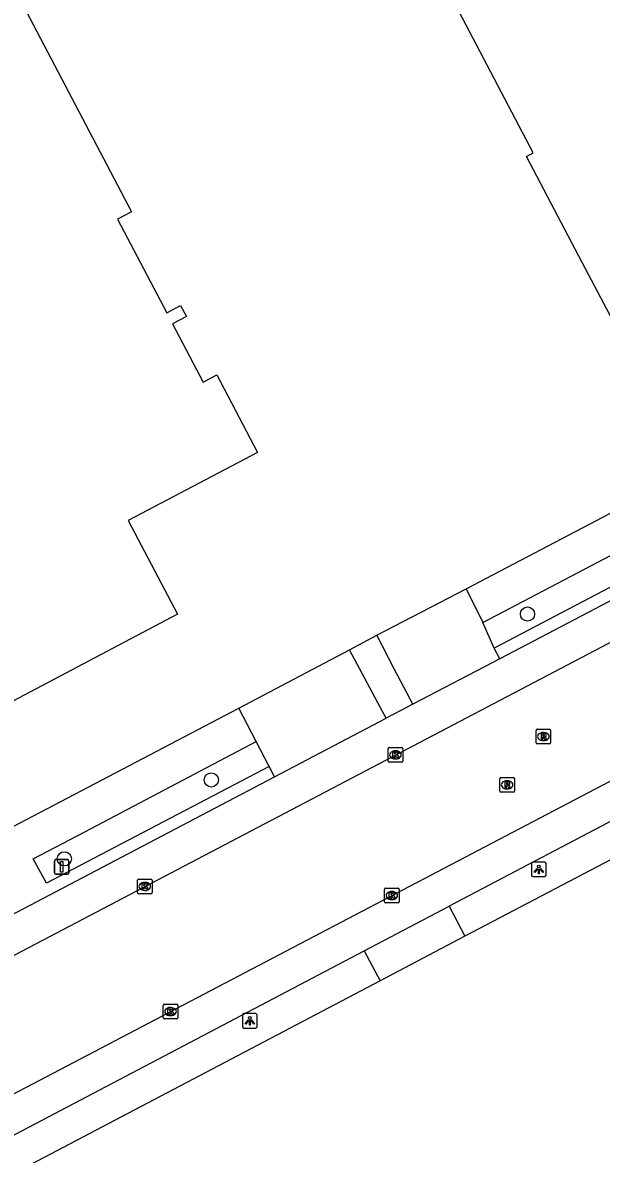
# Model space of a CAD drawing. Extents: x 157692 to 159670, y 381454 to 383289.
# Drawn here: x 158377.6 to 158417.5, y 381859.1 to 381937.1 of the extents above; entities that cross this region are included whole.
import ezdxf

# ---------------------------------------------------------------- set-up
doc = ezdxf.new("R2010")
doc.units = 0
for name, color, linetype in [('IMGEO_Boom', 7, 'Continuous'), ('IMGEO_Kolk', 7, 'Continuous'), ('IMGEO_Lichtpunt', 7, 'Continuous'), ('IMGEO_Pand', 7, 'Continuous'), ('IMGEO_Rijbaan_lokaal_gesloten', 7, 'Continuous'), ('IMGEO_Rijbaan_lokaal_open', 7, 'Continuous'), ('IMGEO_Rioolput', 7, 'Continuous'), ('IMGEO_Verkeersbordpaal', 7, 'Continuous'), ('IMGEO_Voetpad_open', 7, 'Continuous')]:
    doc.layers.add(name, color=color, linetype=linetype)

msp = doc.modelspace()

# ---------------------------------------------------------------- linework, layer by layer
at = {"layer": 'IMGEO_Boom'}
for centre in [(158412.378, 381896.328), (158390.581, 381884.897), (158380.454, 381879.463)]:
    msp.add_circle(centre, 0.489, dxfattribs=at)
at = {"layer": 'IMGEO_Kolk'}
for p, q in [((158402.777, 381886.197), (158402.777, 381887.049)), ((158402.852, 381887.123), (158403.704, 381887.123)), ((158403.265, 381886.903), (158403.29, 381886.903)), ((158403.778, 381887.049), (158403.778, 381886.197)), ((158403.704, 381886.123), (158402.852, 381886.123)), ((158403.288, 381886.343), (158403.263, 381886.343)), ((158385.497, 381877.136), (158385.497, 381877.988)), ((158385.572, 381878.062), (158386.424, 381878.062)), ((158386.498, 381877.988), (158386.498, 381877.136)), ((158386.008, 381877.282), (158385.983, 381877.282)), ((158385.985, 381877.842), (158386.01, 381877.842)), ((158402.527, 381876.506), (158402.527, 381877.358)), ((158402.602, 381877.432), (158403.454, 381877.432)), ((158403.015, 381877.212), (158403.04, 381877.212)), ((158403.528, 381877.358), (158403.528, 381876.506)), ((158386.424, 381877.062), (158385.572, 381877.062)), ((158403.454, 381876.432), (158402.602, 381876.432)), ((158403.038, 381876.652), (158403.013, 381876.652)), ((158387.276, 381868.513), (158387.276, 381869.365)), ((158387.351, 381869.439), (158388.203, 381869.439)), ((158388.277, 381869.365), (158388.277, 381868.513)), ((158387.787, 381868.659), (158387.762, 381868.659)), ((158387.764, 381869.219), (158387.789, 381869.219)), ((158388.203, 381868.439), (158387.351, 381868.439))]:
    msp.add_line(p, q, dxfattribs=at)
for points in [[(158402.777, 381886.197), (158402.777, 381887.049)], [(158402.852, 381887.123), (158403.704, 381887.123)], [(158403.098, 381886.823), (158403.221, 381886.823), (158403.221, 381886.672), (158403.351, 381886.823), (158403.515, 381886.823), (158403.369, 381886.672), (158403.522, 381886.423), (158403.37, 381886.423), (158403.285, 381886.587), (158403.221, 381886.52), (158403.221, 381886.423), (158403.098, 381886.423), (158403.098, 381886.823)], [(158403.778, 381887.049), (158403.778, 381886.197)], [(158403.704, 381886.123), (158402.852, 381886.123)], [(158385.497, 381877.136), (158385.497, 381877.988)], [(158385.572, 381878.062), (158386.424, 381878.062)], [(158386.498, 381877.988), (158386.498, 381877.136)], [(158385.818, 381877.762), (158385.941, 381877.762), (158385.941, 381877.611), (158386.071, 381877.762), (158386.235, 381877.762), (158386.089, 381877.611), (158386.242, 381877.362), (158386.09, 381877.362), (158386.005, 381877.526), (158385.941, 381877.459), (158385.941, 381877.362), (158385.818, 381877.362), (158385.818, 381877.762)], [(158402.527, 381876.506), (158402.527, 381877.358)], [(158402.602, 381877.432), (158403.454, 381877.432)], [(158402.848, 381877.132), (158402.971, 381877.132), (158402.971, 381876.981), (158403.101, 381877.132), (158403.265, 381877.132), (158403.119, 381876.981), (158403.272, 381876.732), (158403.12, 381876.732), (158403.035, 381876.896), (158402.971, 381876.829), (158402.971, 381876.732), (158402.848, 381876.732), (158402.848, 381877.132)], [(158403.528, 381877.358), (158403.528, 381876.506)], [(158386.424, 381877.062), (158385.572, 381877.062)], [(158403.454, 381876.432), (158402.602, 381876.432)], [(158387.276, 381868.513), (158387.276, 381869.365)], [(158387.351, 381869.439), (158388.203, 381869.439)], [(158388.277, 381869.365), (158388.277, 381868.513)], [(158387.597, 381869.139), (158387.72, 381869.139), (158387.72, 381868.988), (158387.85, 381869.139), (158388.014, 381869.139), (158387.868, 381868.988), (158388.021, 381868.739), (158387.869, 381868.739), (158387.784, 381868.903), (158387.72, 381868.836), (158387.72, 381868.739), (158387.597, 381868.739), (158387.597, 381869.139)], [(158388.203, 381868.439), (158387.351, 381868.439)]]:
    msp.add_lwpolyline(points, dxfattribs=at)
for centre, start, end in [((158402.854, 381887.047), 91.55205, 178.44795), ((158402.854, 381887.047), 91.55205, 178.44795), ((158403.702, 381887.047), 1.55205, 88.44795), ((158403.702, 381887.047), 1.55205, 88.44795), ((158402.854, 381886.199), 181.55205, 268.44795), ((158402.854, 381886.199), 181.55205, 268.44795), ((158403.702, 381886.199), 271.55205, 358.44795), ((158403.702, 381886.199), 271.55205, 358.44795), ((158385.574, 381877.986), 91.55205, 178.44795), ((158385.574, 381877.986), 91.55205, 178.44795), ((158386.422, 381877.986), 1.55205, 88.44795), ((158386.422, 381877.986), 1.55205, 88.44795), ((158385.574, 381877.138), 181.55205, 268.44795), ((158385.574, 381877.138), 181.55205, 268.44795), ((158386.422, 381877.138), 271.55205, 358.44795), ((158386.422, 381877.138), 271.55205, 358.44795), ((158402.604, 381877.356), 91.55205, 178.44795), ((158402.604, 381877.356), 91.55205, 178.44795), ((158403.452, 381877.356), 1.55205, 88.44795), ((158403.452, 381877.356), 1.55205, 88.44795), ((158402.604, 381876.508), 181.55205, 268.44795), ((158402.604, 381876.508), 181.55205, 268.44795), ((158403.452, 381876.508), 271.55205, 358.44795), ((158403.452, 381876.508), 271.55205, 358.44795), ((158387.353, 381869.363), 91.55205, 178.44795), ((158387.353, 381869.363), 91.55205, 178.44795), ((158388.201, 381869.363), 1.55205, 88.44795), ((158388.201, 381869.363), 1.55205, 88.44795), ((158387.353, 381868.515), 181.55205, 268.44795), ((158387.353, 381868.515), 181.55205, 268.44795), ((158388.201, 381868.515), 271.55205, 358.44795), ((158388.201, 381868.515), 271.55205, 358.44795)]:
    msp.add_arc(centre, 0.0765, start, end, dxfattribs=at)
for centre, major_axis, ratio, start_param, end_param in [((158403.264, 381886.623), (-0.387, 0.002), 0.722429, 4.712389, 7.853982), ((158403.289, 381886.623), (-0.39, 0.002), 0.717154, 1.570796, 4.712389), ((158385.984, 381877.562), (-0.387, 0.002), 0.722429, 4.712389, 7.853982), ((158386.009, 381877.562), (-0.39, 0.002), 0.717154, 1.570796, 4.712389), ((158403.014, 381876.932), (-0.387, 0.002), 0.722429, 4.712389, 7.853982), ((158403.039, 381876.932), (-0.39, 0.002), 0.717154, 1.570796, 4.712389), ((158387.763, 381868.939), (-0.387, 0.002), 0.722429, 4.712389, 7.853982), ((158387.788, 381868.939), (-0.39, 0.002), 0.717154, 1.570796, 4.712389)]:
    msp.add_ellipse(centre, major_axis=major_axis, ratio=ratio, start_param=start_param, end_param=end_param, dxfattribs=at)
at = {"layer": 'IMGEO_Lichtpunt'}
for p, q in [((158412.661, 381879.137), (158412.661, 381878.33)), ((158412.661, 381879.137), (158412.661, 381878.33)), ((158413.563, 381879.232), (158412.755, 381879.232)), ((158413.563, 381879.232), (158412.755, 381879.232)), ((158413.657, 381878.33), (158413.657, 381879.137)), ((158413.657, 381878.33), (158413.657, 381879.137)), ((158412.755, 381878.236), (158413.563, 381878.236)), ((158412.755, 381878.236), (158413.563, 381878.236)), ((158392.739, 381868.705), (158392.739, 381867.898)), ((158392.739, 381868.705), (158392.739, 381867.898)), ((158393.641, 381868.8), (158392.833, 381868.8)), ((158393.641, 381868.8), (158392.833, 381868.8)), ((158393.735, 381867.898), (158393.735, 381868.705)), ((158393.735, 381867.898), (158393.735, 381868.705)), ((158392.833, 381867.804), (158393.641, 381867.804)), ((158392.833, 381867.804), (158393.641, 381867.804))]:
    msp.add_line(p, q, dxfattribs=at)
for points in [[(158413.035, 381878.801), (158413.074, 381878.773), (158412.886, 381878.511), (158412.848, 381878.538), (158413.035, 381878.801)], [(158413.137, 381878.753), (158413.184, 381878.753), (158413.184, 381878.431), (158413.137, 381878.431), (158413.137, 381878.753)], [(158413.247, 381878.773), (158413.285, 381878.8), (158413.472, 381878.538), (158413.433, 381878.51), (158413.247, 381878.773)], [(158393.113, 381868.369), (158393.152, 381868.341), (158392.964, 381868.079), (158392.926, 381868.106), (158393.113, 381868.369)], [(158393.215, 381868.321), (158393.262, 381868.321), (158393.262, 381867.999), (158393.215, 381867.999), (158393.215, 381868.321)], [(158393.325, 381868.341), (158393.363, 381868.368), (158393.55, 381868.106), (158393.511, 381868.078), (158393.325, 381868.341)]]:
    msp.add_lwpolyline(points, dxfattribs=at)
for centre in [(158413.16, 381878.935), (158393.238, 381868.503)]:
    msp.add_circle(centre, 0.0994, dxfattribs=at)
for centre, start, end in [((158412.755, 381879.137), 90, 180), ((158412.755, 381879.137), 90, 180), ((158413.563, 381879.137), 0, 90), ((158413.563, 381879.137), 0, 90), ((158412.755, 381878.33), 180, 270), ((158412.755, 381878.33), 180, 270), ((158413.563, 381878.33), 270, 0), ((158413.563, 381878.33), 270, 360), ((158392.833, 381868.705), 90, 180), ((158392.833, 381868.705), 90, 180), ((158393.641, 381868.705), 0, 90), ((158393.641, 381868.705), 0, 90), ((158392.833, 381867.898), 180, 270), ((158392.833, 381867.898), 180, 270), ((158393.641, 381867.898), 270, 0), ((158393.641, 381867.898), 270, 360)]:
    msp.add_arc(centre, 0.0946, start, end, dxfattribs=at)
at = {"layer": 'IMGEO_Pand'}
for points in [[(158371.05, 381950.754), (158385.081, 381924.026), (158384.125, 381923.524), (158387.509, 381917.078), (158388.465, 381917.58), (158388.865, 381916.819), (158387.909, 381916.317), (158390.019, 381912.297), (158390.975, 381912.8), (158393.778, 381907.461), (158384.849, 381902.766), (158388.245, 381896.308), (158375.217, 381889.463), (158368.891, 381886.139), (158363.822, 381883.475), (158361.501, 381887.904), (158351.845, 381906.325), (158358.302, 381909.71), (158344.12, 381936.701), (158326.37, 381927.38), (158323.288, 381933.25), (158316.019, 381929.433), (158324.588, 381970.857)], [(158420.83, 381964.842), (158438.656, 381930.841), (158440.978, 381926.412), (158432.483, 381921.989), (158432.709, 381921.465), (158422.751, 381916.231), (158422.603, 381916.515), (158422.325, 381917.239), (158418.688, 381916.418), (158418.767, 381916.268), (158418.482, 381916.117), (158416.15, 381920.541), (158412.303, 381927.838), (158412.772, 381928.099), (158399.375, 381953.65), (158420.83, 381964.842)]]:
    msp.add_lwpolyline(points, dxfattribs=at)
at = {"layer": 'IMGEO_Rijbaan_lokaal_gesloten'}
for points in [[(158275.635, 381819.726), (158303.732, 381834.411), (158354.339, 381860.942), (158456.473, 381914.515), (158458.149, 381915.386), (158462.356, 381917.596)], [(158287.161, 381816.195), (158340.401, 381844.12), (158462.964, 381908.32), (158465.398, 381909.602)]]:
    msp.add_lwpolyline(points, dxfattribs=at)
at = {"layer": 'IMGEO_Rijbaan_lokaal_open'}
for points in [[(158392.478, 381889.849), (158400.12, 381893.872)], [(158402.628, 381889.151), (158402.24, 381889.863), (158401.326, 381891.582), (158400.12, 381893.872)], [(158393.672, 381887.557), (158392.478, 381889.849)], [(158394.949, 381885.105), (158402.628, 381889.151)], [(158394.579, 381885.816), (158393.672, 381887.557)], [(158394.949, 381885.105), (158394.579, 381885.816)]]:
    msp.add_lwpolyline(points, dxfattribs=at)
at = {"layer": 'IMGEO_Rioolput'}
for p, q in [((158412.973, 381887.459), (158412.973, 381888.311)), ((158413.048, 381888.385), (158413.9, 381888.385)), ((158413.461, 381888.165), (158413.486, 381888.165)), ((158413.974, 381888.311), (158413.974, 381887.459)), ((158413.9, 381887.385), (158413.048, 381887.385)), ((158413.484, 381887.605), (158413.459, 381887.605)), ((158410.473, 381884.132), (158410.473, 381884.984)), ((158410.548, 381885.058), (158411.4, 381885.058)), ((158411.474, 381884.984), (158411.474, 381884.132)), ((158410.984, 381884.278), (158410.959, 381884.278)), ((158410.961, 381884.838), (158410.986, 381884.838)), ((158411.4, 381884.058), (158410.548, 381884.058))]:
    msp.add_line(p, q, dxfattribs=at)
for points in [[(158412.973, 381887.459), (158412.973, 381888.311)], [(158413.048, 381888.385), (158413.9, 381888.385)], [(158413.562, 381888.083), (158413.31, 381888.085), (158413.31, 381887.685)], [(158413.488, 381888.004), (158413.434, 381888.004), (158413.434, 381887.923)], [(158413.974, 381888.311), (158413.974, 381887.459)], [(158413.9, 381887.385), (158413.048, 381887.385)], [(158413.31, 381887.685), (158413.434, 381887.685), (158413.434, 381887.847), (158413.445, 381887.847)], [(158413.434, 381887.923), (158413.486, 381887.923)], [(158413.492, 381887.818), (158413.563, 381887.685), (158413.703, 381887.685), (158413.638, 381887.811)], [(158410.473, 381884.132), (158410.473, 381884.984)], [(158410.548, 381885.058), (158411.4, 381885.058)], [(158411.474, 381884.984), (158411.474, 381884.132)], [(158411.062, 381884.756), (158410.81, 381884.758), (158410.81, 381884.358)], [(158410.81, 381884.358), (158410.934, 381884.358), (158410.934, 381884.52), (158410.945, 381884.52)], [(158410.988, 381884.677), (158410.934, 381884.677), (158410.934, 381884.596)], [(158410.934, 381884.596), (158410.986, 381884.596)], [(158410.992, 381884.491), (158411.063, 381884.358), (158411.203, 381884.358), (158411.138, 381884.484)], [(158411.4, 381884.058), (158410.548, 381884.058)]]:
    msp.add_lwpolyline(points, dxfattribs=at)
for centre, radius, start, end in [((158413.05, 381888.309), 0.0765, 91.55205, 178.44795), ((158413.05, 381888.309), 0.0765, 91.55205, 178.44795), ((158413.494, 381887.908), 0.0964, 77.00612, 93.18647), ((158413.561, 381887.973), 0.109, 350.36119, 89.41601), ((158413.898, 381888.309), 0.0765, 1.55205, 88.44795), ((158413.898, 381888.309), 0.0765, 1.55205, 88.44795), ((158413.05, 381887.461), 0.0765, 181.55205, 268.44795), ((158413.05, 381887.461), 0.0765, 181.55205, 268.44795), ((158413.444, 381887.794), 0.0533, 26.02933, 88.69889), ((158413.47, 381888.112), 0.19, 274.7715, 282.96867), ((158413.508, 381887.965), 0.0378, 276.66336, 79.67722), ((158413.559, 381887.973), 0.112, 277.58423, 350.98172), ((158413.543, 381887.758), 0.108, 29.51342, 73.79051), ((158413.898, 381887.461), 0.0765, 271.55205, 358.44795), ((158413.898, 381887.461), 0.0765, 271.55205, 358.44795), ((158410.55, 381884.982), 0.0765, 91.55205, 178.44795), ((158410.55, 381884.982), 0.0765, 91.55205, 178.44795), ((158411.398, 381884.982), 0.0765, 1.55205, 88.44795), ((158411.398, 381884.982), 0.0765, 1.55205, 88.44795), ((158410.55, 381884.134), 0.0765, 181.55205, 268.44795), ((158410.55, 381884.134), 0.0765, 181.55205, 268.44795), ((158410.944, 381884.467), 0.0533, 26.02933, 88.69889), ((158410.97, 381884.785), 0.19, 274.7715, 282.96867), ((158410.994, 381884.581), 0.0964, 77.00612, 93.18647), ((158411.008, 381884.638), 0.0378, 276.66336, 79.67722), ((158411.061, 381884.646), 0.109, 350.36119, 89.41601), ((158411.059, 381884.646), 0.112, 277.58423, 350.98172), ((158411.043, 381884.431), 0.108, 29.51342, 73.79051), ((158411.398, 381884.134), 0.0765, 271.55205, 358.44795), ((158411.398, 381884.134), 0.0765, 271.55205, 358.44795)]:
    msp.add_arc(centre, radius, start, end, dxfattribs=at)
for centre, major_axis, ratio, start_param, end_param in [((158413.46, 381887.885), (-0.387, 0.002), 0.722429, 4.712389, 7.853982), ((158413.485, 381887.885), (-0.39, 0.002), 0.717154, 1.570796, 4.712389), ((158410.96, 381884.558), (-0.387, 0.002), 0.722429, 4.712389, 7.853982), ((158410.985, 381884.558), (-0.39, 0.002), 0.717154, 1.570796, 4.712389)]:
    msp.add_ellipse(centre, major_axis=major_axis, ratio=ratio, start_param=start_param, end_param=end_param, dxfattribs=at)
at = {"layer": 'IMGEO_Verkeersbordpaal'}
for p, q in [((158379.777, 381878.508), (158379.777, 381879.308)), ((158379.777, 381879.308), (158379.777, 381878.508)), ((158379.877, 381879.408), (158380.667, 381879.408)), ((158380.667, 381879.408), (158379.877, 381879.408)), ((158380.767, 381879.308), (158380.767, 381878.508)), ((158380.767, 381878.508), (158380.767, 381879.308)), ((158380.667, 381878.408), (158379.877, 381878.408)), ((158379.877, 381878.408), (158380.667, 381878.408))]:
    msp.add_line(p, q, dxfattribs=at)
msp.add_lwpolyline([(158380.197, 381879.283), (158380.347, 381879.283), (158380.347, 381878.533), (158380.197, 381878.533), (158380.197, 381879.283)], dxfattribs=at)
for centre, start, end in [((158379.877, 381879.308), 90, 180), ((158379.877, 381879.308), 90, 180), ((158380.667, 381879.308), 0, 90), ((158380.667, 381879.308), 360, 90), ((158379.877, 381878.508), 180, 270), ((158379.877, 381878.508), 180, 270), ((158380.667, 381878.508), 270, 0), ((158380.667, 381878.508), 270, 0)]:
    msp.add_arc(centre, 0.1, start, end, dxfattribs=at)
at = {"layer": 'IMGEO_Voetpad_open'}
for points in [[(158408.14, 381898.064), (158436.465, 381912.9), (158441.823, 381915.706), (158446.378, 381918.092), (158458.186, 381924.156), (158466.161, 381928.413)], [(158409.311, 381895.743), (158437.675, 381910.63), (158443.027, 381913.438), (158449.441, 381916.806), (158450.238, 381915.261)], [(158450.334, 381915.079), (158443.938, 381911.723), (158438.588, 381908.917), (158410.087, 381893.966)], [(158450.723, 381914.341), (158444.327, 381910.99), (158438.977, 381908.187), (158410.471, 381893.25)], [(158463.062, 381905.633), (158406.97, 381876.204)], [(158468.009, 381905.516), (158408.054, 381874.141)], [(158401.991, 381894.865), (158408.14, 381898.064)], [(158408.14, 381898.064), (158409.311, 381895.743)], [(158410.087, 381893.966), (158409.311, 381895.743)], [(158400.12, 381893.872), (158401.991, 381894.865)], [(158404.483, 381890.119), (158404.095, 381890.853), (158403.191, 381892.543), (158401.991, 381894.865)], [(158410.471, 381893.25), (158410.087, 381893.966)], [(158410.471, 381893.25), (158404.483, 381890.119)], [(158364.635, 381875.26), (158392.478, 381889.849)], [(158404.483, 381890.119), (158402.628, 381889.151)], [(158394.579, 381885.816), (158381.988, 381879.236), (158379.221, 381877.781), (158378.313, 381879.471), (158381.86, 381881.318), (158393.672, 381887.557)], [(158367.135, 381870.529), (158394.949, 381885.105)], [(158401.117, 381873.133), (158406.97, 381876.204)], [(158406.97, 381876.204), (158408.054, 381874.141)], [(158408.054, 381874.141), (158402.221, 381871.049)], [(158375.752, 381859.796), (158401.117, 381873.133)], [(158401.117, 381873.133), (158402.221, 381871.049)], [(158402.221, 381871.049), (158376.84, 381857.708)]]:
    msp.add_lwpolyline(points, dxfattribs=at)

doc.saveas('drawing.dxf')
